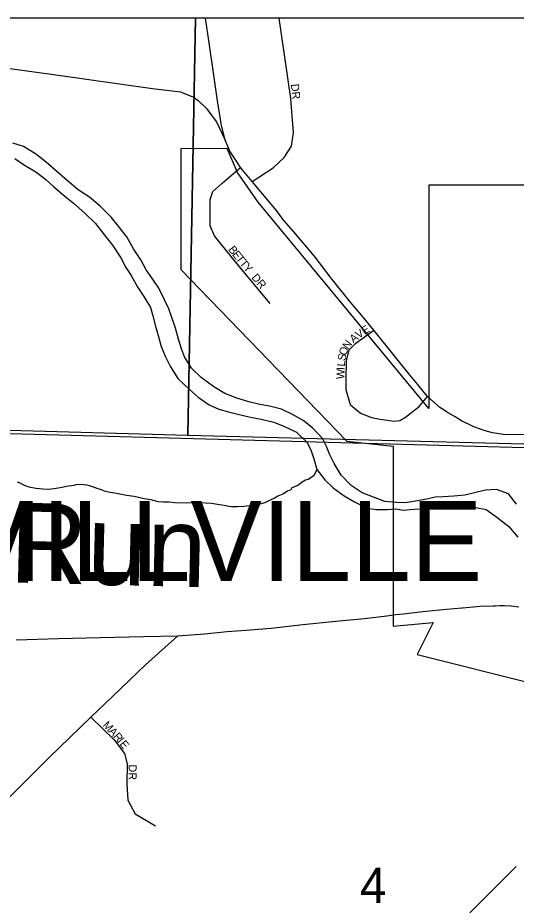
# Model space of a CAD drawing. Extents: x 0 to 34, y -2.3 to 22.
# Drawn here: x 4.474 to 5.063, y 19.85 to 20.9 of the extents above; entities that cross this region are included whole.
import ezdxf

# ---------------------------------------------------------------- set-up
doc = ezdxf.new("R2010")
doc.units = 0
for name, color, linetype in [('GM_X_City_Street', 7, 'Continuous'), ('GM_X_City_Street_Text', 7, 'Continuous'), ('GM_X_Corporation', 7, 'Continuous'), ('GM_X_Corporation_Text', 7, 'Continuous'), ('GM_X_County', 7, 'Continuous'), ('GM_X_County_Road', 7, 'Continuous'), ('GM_X_Major_River', 7, 'Continuous'), ('GM_X_Minor_River', 7, 'Continuous'), ('GM_X_Minor_River_Text', 7, 'Continuous'), ('GM_X_Section', 7, 'Continuous'), ('GM_X_Section_Text', 7, 'Continuous'), ('GM_X_State_Route', 7, 'Continuous'), ('GM_X_Township', 7, 'Continuous'), ('GM_X_Township_Subdivision', 7, 'Continuous'), ('GM_X_Township_Subdivision_Text', 7, 'Continuous'), ('GM_X_US_Route', 7, 'Continuous'), ('GM_X_US_Shield', 7, 'Continuous'), ('SH_Data', 7, 'Continuous')]:
    doc.layers.add(name, color=color, linetype=linetype)

msp = doc.modelspace()

# ---------------------------------------------------------------- linework, layer by layer
at = {"layer": 'GM_X_City_Street'}
for p, q in [((4.7149, 20.7039), (4.7369, 20.7228)), ((4.704, 20.6944), (4.7149, 20.7039)), ((4.701, 20.6848), (4.704, 20.6944)), ((4.701, 20.6539), (4.701, 20.6848)), ((4.7061, 20.6421), (4.701, 20.6539)), ((4.714, 20.6319), (4.7061, 20.6421)), ((4.7361, 20.6049), (4.714, 20.6319)), ((4.7717, 20.562), (4.7361, 20.6049)), ((4.8733, 20.5149), (4.8944, 20.5303)), ((4.8653, 20.507), (4.8733, 20.5149)), ((4.862, 20.4939), (4.8653, 20.507)), ((4.8617, 20.4723), (4.862, 20.4939)), ((4.8619, 20.4596), (4.8617, 20.4723)), ((4.867, 20.4419), (4.8619, 20.4596)), ((4.948, 20.4398), (4.958, 20.4517)), ((4.867, 20.4419), (4.8787, 20.432)), ((4.9317, 20.4274), (4.948, 20.4398)), ((4.8787, 20.432), (4.8917, 20.4269)), ((4.8917, 20.4269), (4.9014, 20.4251)), ((4.9014, 20.4251), (4.9104, 20.4236)), ((4.9104, 20.4236), (4.9186, 20.4225)), ((4.9186, 20.4225), (4.9252, 20.4232)), ((4.9252, 20.4232), (4.9317, 20.4274))]:
    msp.add_line(p, q, dxfattribs=at)
at = {"layer": 'GM_X_Corporation'}
for p, q in [((4.7209, 20.7452), (4.6664, 20.7449)), ((4.6664, 20.7449), (4.6664, 20.6022)), ((4.7334, 20.7169), (4.7209, 20.7452)), ((4.7485, 20.6948), (4.7334, 20.7169)), ((5.1504, 20.7018), (4.9593, 20.7018)), ((4.9593, 20.7018), (4.9593, 20.4377)), ((4.7575, 20.6816), (4.7485, 20.6948)), ((4.9593, 20.4377), (4.7575, 20.6816)), ((4.6664, 20.6022), (4.8626, 20.3988)), ((4.8626, 20.3988), (4.9172, 20.3929)), ((4.9172, 20.3929), (4.9172, 20.1798)), ((4.9172, 20.1798), (4.9645, 20.1845)), ((4.9645, 20.1845), (4.9456, 20.1466)), ((4.9456, 20.1466), (5.1617, 20.092))]:
    msp.add_line(p, q, dxfattribs=at)
at = {"layer": 'GM_X_County'}
msp.add_line((8.8792, 20.8994), (2.0792, 20.8994), dxfattribs=at)
at = {"layer": 'GM_X_County_Road'}
for p, q in [((4.4554, 20.8413), (4.5101, 20.8336)), ((4.5101, 20.8336), (4.6328, 20.8163)), ((4.6328, 20.8163), (4.6657, 20.8123)), ((4.6657, 20.8123), (4.6814, 20.8062)), ((4.6814, 20.8062), (4.6869, 20.8022)), ((4.6869, 20.8022), (4.6962, 20.7929)), ((4.6962, 20.7929), (4.7084, 20.7769)), ((4.7084, 20.7769), (4.7186, 20.755))]:
    msp.add_line(p, q, dxfattribs=at)
at = {"layer": 'GM_X_Major_River'}
for p, q in [((4.4804, 20.7475), (4.4675, 20.7516)), ((4.4946, 20.7389), (4.4804, 20.7475)), ((4.4702, 20.7333), (4.4814, 20.7255)), ((4.507, 20.7291), (4.4946, 20.7389)), ((4.4814, 20.7255), (4.4949, 20.7176)), ((4.52, 20.7175), (4.507, 20.7291)), ((4.4949, 20.7176), (4.5065, 20.7086)), ((4.532, 20.7074), (4.52, 20.7175)), ((4.5065, 20.7086), (4.5162, 20.7001)), ((4.545, 20.6964), (4.532, 20.7074)), ((4.5162, 20.7001), (4.5293, 20.6888)), ((4.5582, 20.6878), (4.545, 20.6964)), ((4.5293, 20.6888), (4.5394, 20.6806)), ((4.5394, 20.6806), (4.5528, 20.6689)), ((4.5709, 20.6769), (4.5582, 20.6878)), ((4.5839, 20.6641), (4.5709, 20.6769)), ((4.5528, 20.6689), (4.5655, 20.6565)), ((4.592, 20.6537), (4.5839, 20.6641)), ((4.5655, 20.6565), (4.5762, 20.6426)), ((4.6024, 20.6409), (4.592, 20.6537)), ((4.5762, 20.6426), (4.5855, 20.6307)), ((4.6105, 20.6267), (4.6024, 20.6409)), ((4.5855, 20.6307), (4.5954, 20.616)), ((4.6189, 20.6136), (4.6105, 20.6267)), ((4.5954, 20.616), (4.6013, 20.6045)), ((4.6251, 20.6017), (4.6189, 20.6136)), ((4.6013, 20.6045), (4.6075, 20.5949)), ((4.6318, 20.5921), (4.6251, 20.6017)), ((4.6075, 20.5949), (4.6156, 20.5807)), ((4.6403, 20.5798), (4.6318, 20.5921)), ((4.6156, 20.5807), (4.6226, 20.5703)), ((4.6468, 20.566), (4.6403, 20.5798)), ((4.6226, 20.5703), (4.6303, 20.5572)), ((4.6519, 20.5556), (4.6468, 20.566)), ((4.6303, 20.5572), (4.6331, 20.5472)), ((4.6555, 20.5453), (4.6519, 20.5556)), ((4.6331, 20.5472), (4.6363, 20.535)), ((4.6598, 20.5326), (4.6555, 20.5453)), ((4.6363, 20.535), (4.6395, 20.5239)), ((4.6395, 20.5239), (4.643, 20.511)), ((4.6637, 20.5196), (4.6598, 20.5326)), ((4.6672, 20.5082), (4.6637, 20.5196)), ((4.643, 20.511), (4.6477, 20.4995)), ((4.6708, 20.4986), (4.6672, 20.5082)), ((4.6477, 20.4995), (4.6535, 20.4876)), ((4.6789, 20.4855), (4.6708, 20.4986)), ((4.6535, 20.4876), (4.6627, 20.4729)), ((4.6905, 20.4743), (4.6789, 20.4855)), ((4.6627, 20.4729), (4.6761, 20.4605)), ((4.7051, 20.4633), (4.6905, 20.4743)), ((4.6761, 20.4605), (4.6866, 20.4508)), ((4.7182, 20.4555), (4.7051, 20.4633)), ((4.6866, 20.4508), (4.6997, 20.4418)), ((4.7325, 20.4499), (4.7182, 20.4555)), ((4.7465, 20.4454), (4.7325, 20.4499)), ((4.6997, 20.4418), (4.7113, 20.4366)), ((4.7597, 20.4425), (4.7465, 20.4454)), ((4.7711, 20.4403), (4.7597, 20.4425)), ((4.7854, 20.4366), (4.7711, 20.4403)), ((4.7113, 20.4366), (4.7227, 20.4337)), ((4.7227, 20.4337), (4.7336, 20.4308)), ((4.7336, 20.4308), (4.7488, 20.4275)), ((4.7982, 20.4306), (4.7854, 20.4366)), ((4.811, 20.4232), (4.7982, 20.4306)), ((4.7488, 20.4275), (4.7613, 20.425)), ((4.7613, 20.425), (4.7764, 20.4216)), ((4.7764, 20.4216), (4.7888, 20.4164)), ((4.8222, 20.4142), (4.811, 20.4232)), ((4.7888, 20.4164), (4.8031, 20.4097)), ((4.8031, 20.4097), (4.8158, 20.3972)), ((4.8337, 20.4022), (4.8222, 20.4142)), ((4.8158, 20.3972), (4.8205, 20.3876)), ((4.8385, 20.3926), (4.8337, 20.4022)), ((4.8205, 20.3876), (4.8234, 20.3781)), ((4.8424, 20.3826), (4.8385, 20.3926)), ((4.8234, 20.3781), (4.8269, 20.3655)), ((4.8476, 20.3723), (4.8424, 20.3826)), ((4.8269, 20.3655), (4.8365, 20.3531)), ((4.8556, 20.3588), (4.8476, 20.3723)), ((4.8675, 20.3464), (4.8556, 20.3588)), ((4.8365, 20.3531), (4.8462, 20.3438)), ((4.8806, 20.3378), (4.8675, 20.3464)), ((4.8462, 20.3438), (4.8593, 20.3344)), ((4.8593, 20.3344), (4.8717, 20.3273)), ((4.8942, 20.3326), (4.8806, 20.3378)), ((4.9889, 20.3337), (4.9763, 20.3332)), ((5.0018, 20.3349), (4.9889, 20.3337)), ((5.0117, 20.3374), (5.0018, 20.3349)), ((5.0263, 20.3409), (5.0117, 20.3374)), ((5.0396, 20.3417), (5.0263, 20.3409)), ((5.0535, 20.3365), (5.0396, 20.3417)), ((5.0631, 20.3242), (5.0535, 20.3365)), ((4.8717, 20.3273), (4.8867, 20.3198)), ((4.9074, 20.3277), (4.8942, 20.3326)), ((4.9214, 20.3263), (4.9074, 20.3277)), ((4.9313, 20.3261), (4.9214, 20.3263)), ((4.9435, 20.3278), (4.9313, 20.3261)), ((4.9569, 20.3301), (4.9435, 20.3278)), ((4.9668, 20.3326), (4.9569, 20.3301)), ((4.9763, 20.3332), (4.9668, 20.3326)), ((4.8867, 20.3198), (4.897, 20.3181)), ((4.897, 20.3181), (4.9106, 20.3182)), ((4.9106, 20.3182), (4.9201, 20.3187)), ((4.9201, 20.3187), (4.9296, 20.3174)), ((4.9296, 20.3174), (4.9422, 20.3183)), ((4.9422, 20.3183), (4.9551, 20.3192)), ((4.9551, 20.3192), (4.965, 20.3186)), ((4.965, 20.3186), (4.9772, 20.3191)), ((4.9772, 20.3191), (4.9909, 20.3215)), ((4.9909, 20.3215), (5.0049, 20.3212)), ((5.0049, 20.3212), (5.0148, 20.3206)), ((5.0148, 20.3206), (5.0273, 20.3181)), ((5.0273, 20.3181), (5.04, 20.3091)), ((5.04, 20.3091), (5.0538, 20.2978)), ((5.0538, 20.2978), (5.0646, 20.2854))]:
    msp.add_line(p, q, dxfattribs=at)
at = {"layer": 'GM_X_Minor_River'}
for p, q in [((4.8269, 20.3655), (4.8234, 20.358)), ((4.8234, 20.358), (4.8168, 20.3537)), ((4.4763, 20.3492), (4.4733, 20.3504)), ((4.4816, 20.3464), (4.4763, 20.3492)), ((4.4857, 20.3448), (4.4816, 20.3464)), ((4.4887, 20.344), (4.4857, 20.3448)), ((4.526, 20.3442), (4.5165, 20.3425)), ((4.5291, 20.3449), (4.526, 20.3442)), ((4.5333, 20.3455), (4.5291, 20.3449)), ((4.5371, 20.3462), (4.5333, 20.3455)), ((4.5398, 20.3465), (4.5371, 20.3462)), ((4.5421, 20.3472), (4.5398, 20.3465)), ((4.547, 20.3478), (4.5421, 20.3472)), ((4.5516, 20.3473), (4.547, 20.3478)), ((4.5554, 20.3469), (4.5516, 20.3473)), ((4.5584, 20.346), (4.5554, 20.3469)), ((4.5629, 20.3444), (4.5584, 20.346)), ((4.5675, 20.3431), (4.5629, 20.3444)), ((4.8045, 20.3464), (4.7975, 20.3435)), ((4.8095, 20.3504), (4.8045, 20.3464)), ((4.8137, 20.3526), (4.8095, 20.3504)), ((4.8168, 20.3537), (4.8137, 20.3526)), ((4.4952, 20.343), (4.4887, 20.344)), ((4.5032, 20.3421), (4.4952, 20.343)), ((4.5096, 20.3419), (4.5032, 20.3421)), ((4.5165, 20.3425), (4.5096, 20.3419)), ((4.5724, 20.3415), (4.5675, 20.3431)), ((4.5761, 20.3399), (4.5724, 20.3415)), ((4.5788, 20.3391), (4.5761, 20.3399)), ((4.5826, 20.3382), (4.5788, 20.3391)), ((4.5882, 20.3373), (4.5826, 20.3382)), ((4.6019, 20.3347), (4.5882, 20.3373)), ((4.6113, 20.3333), (4.6019, 20.3347)), ((4.781, 20.334), (4.7767, 20.3311)), ((4.7867, 20.3362), (4.781, 20.334)), ((4.7925, 20.3398), (4.7867, 20.3362)), ((4.7963, 20.3412), (4.7925, 20.3398)), ((4.7975, 20.3435), (4.7963, 20.3412)), ((4.6231, 20.3307), (4.6113, 20.3333)), ((4.631, 20.3294), (4.6231, 20.3307)), ((4.6393, 20.3273), (4.631, 20.3294)), ((4.6454, 20.3268), (4.6393, 20.3273)), ((4.6526, 20.3266), (4.6454, 20.3268)), ((4.6591, 20.326), (4.6526, 20.3266)), ((4.6724, 20.3257), (4.6591, 20.326)), ((4.6808, 20.3259), (4.6724, 20.3257)), ((4.6838, 20.3262), (4.6808, 20.3259)), ((4.688, 20.3261), (4.6838, 20.3262)), ((4.7024, 20.325), (4.688, 20.3261)), ((4.7119, 20.3236), (4.7024, 20.325)), ((4.7176, 20.3227), (4.7119, 20.3236)), ((4.7549, 20.3237), (4.7476, 20.3223)), ((4.7614, 20.3246), (4.7549, 20.3237)), ((4.7656, 20.3261), (4.7614, 20.3246)), ((4.7686, 20.3275), (4.7656, 20.3261)), ((4.7733, 20.33), (4.7686, 20.3275)), ((4.7767, 20.3311), (4.7733, 20.33)), ((4.7229, 20.3218), (4.7176, 20.3227)), ((4.7263, 20.3213), (4.7229, 20.3218)), ((4.7331, 20.3212), (4.7263, 20.3213)), ((4.7408, 20.3217), (4.7331, 20.3212)), ((4.7476, 20.3223), (4.7408, 20.3217))]:
    msp.add_line(p, q, dxfattribs=at)
at = {"layer": 'GM_X_Section'}
for p, q in [((4.6838, 20.8994), (3.6876, 20.8994)), ((4.6746, 20.4062), (4.6838, 20.8994)), ((4.6838, 20.8994), (4.6746, 20.4062)), ((5.6728, 20.8994), (4.6838, 20.8994)), ((4.3941, 20.4138), (4.6746, 20.4062)), ((4.3941, 20.4138), (4.6746, 20.4062)), ((4.6746, 20.4062), (5.4223, 20.3866)), ((4.6746, 20.4062), (5.4223, 20.3866))]:
    msp.add_line(p, q, dxfattribs=at)
at = {"layer": 'GM_X_State_Route'}
for p, q in [((4.9295, 20.1947), (4.9521, 20.1972)), ((4.9521, 20.1972), (4.9805, 20.2001)), ((4.9805, 20.2001), (4.9986, 20.2016)), ((4.9986, 20.2016), (4.9993, 20.2017)), ((4.9993, 20.2017), (5.0202, 20.2038)), ((5.0202, 20.2038), (5.0355, 20.2041)), ((5.0355, 20.2041), (5.0382, 20.2042)), ((5.0382, 20.2042), (5.0432, 20.2044)), ((5.0432, 20.2044), (5.049, 20.2045)), ((5.049, 20.2045), (5.0567, 20.2041)), ((5.0567, 20.2041), (5.066, 20.2028)), ((4.8496, 20.1858), (4.8832, 20.1892)), ((4.8832, 20.1892), (4.9097, 20.1924)), ((4.9097, 20.1924), (4.9202, 20.1936)), ((4.9202, 20.1936), (4.9295, 20.1947)), ((4.7432, 20.1753), (4.773, 20.1778)), ((4.773, 20.1778), (4.8103, 20.1819)), ((4.8103, 20.1819), (4.8496, 20.1858)), ((4.5215, 20.1652), (4.5714, 20.1667)), ((4.5714, 20.1667), (4.6223, 20.1678)), ((4.6223, 20.1678), (4.6627, 20.1686)), ((4.6247, 20.1343), (4.6627, 20.1686)), ((4.6627, 20.1686), (4.6942, 20.171)), ((4.6942, 20.171), (4.7212, 20.1738)), ((4.7212, 20.1738), (4.7432, 20.1753)), ((4.4715, 20.1638), (4.5215, 20.1652)), ((4.5853, 20.0966), (4.6247, 20.1343)), ((4.56, 20.0722), (4.5853, 20.0966)), ((4.5105, 20.0244), (4.56, 20.0722)), ((4.4127, 19.927), (4.5105, 20.0244))]:
    msp.add_line(p, q, dxfattribs=at)
at = {"layer": 'GM_X_Township'}
for p, q in [((8.674, 20.8994), (2.6175, 20.8994)), ((4.3985, 20.4098), (5.1289, 20.3899)), ((4.3985, 20.4098), (5.1289, 20.3899))]:
    msp.add_line(p, q, dxfattribs=at)
at = {"layer": 'GM_X_Township_Subdivision'}
for p, q in [((4.7963, 20.8046), (4.7824, 20.8994)), ((4.7996, 20.7639), (4.7963, 20.8046)), ((4.797, 20.7482), (4.7996, 20.7639)), ((4.7883, 20.7345), (4.797, 20.7482)), ((4.7755, 20.7225), (4.7883, 20.7345)), ((4.7504, 20.7063), (4.7755, 20.7225)), ((4.56, 20.0722), (4.5875, 20.0454)), ((4.5875, 20.0454), (4.5996, 20.0293)), ((4.5996, 20.0293), (4.603, 20.0169)), ((4.603, 20.0169), (4.6024, 19.9936)), ((4.6024, 19.9936), (4.6038, 19.974)), ((4.6038, 19.974), (4.6122, 19.9579)), ((4.6122, 19.9579), (4.6364, 19.9438))]:
    msp.add_line(p, q, dxfattribs=at)
at = {"layer": 'GM_X_US_Route'}
for p, q in [((4.6997, 20.8704), (4.6953, 20.8994)), ((4.7054, 20.8319), (4.6997, 20.8704)), ((4.7093, 20.8043), (4.7054, 20.8319)), ((4.7112, 20.7918), (4.7093, 20.8043)), ((4.7126, 20.7828), (4.7112, 20.7918)), ((4.714, 20.7743), (4.7126, 20.7828)), ((4.7142, 20.7728), (4.714, 20.7743)), ((4.7186, 20.755), (4.7142, 20.7728)), ((4.7225, 20.7459), (4.7186, 20.755)), ((4.7241, 20.742), (4.7225, 20.7459)), ((4.7327, 20.7291), (4.7241, 20.742)), ((4.7369, 20.7228), (4.7327, 20.7291)), ((4.7504, 20.7063), (4.7369, 20.7228)), ((4.7793, 20.6718), (4.7504, 20.7063)), ((4.7823, 20.6679), (4.7793, 20.6718)), ((4.7885, 20.6595), (4.7823, 20.6679)), ((4.7998, 20.6467), (4.7885, 20.6595)), ((4.8237, 20.6181), (4.7998, 20.6467)), ((4.8439, 20.5919), (4.8237, 20.6181)), ((4.8663, 20.5639), (4.8439, 20.5919)), ((4.8798, 20.5481), (4.8663, 20.5639)), ((4.8944, 20.5303), (4.8798, 20.5481)), ((4.9201, 20.4983), (4.8944, 20.5303)), ((4.9363, 20.4782), (4.9201, 20.4983)), ((4.9461, 20.4664), (4.9363, 20.4782)), ((4.958, 20.4517), (4.9461, 20.4664)), ((4.9724, 20.4389), (4.958, 20.4517)), ((4.9788, 20.4347), (4.9724, 20.4389)), ((4.9802, 20.4338), (4.9788, 20.4347)), ((4.9904, 20.4279), (4.9802, 20.4338)), ((4.9982, 20.4229), (4.9904, 20.4279)), ((5.0126, 20.4158), (4.9982, 20.4229)), ((5.026, 20.4111), (5.0126, 20.4158)), ((5.0347, 20.4088), (5.026, 20.4111)), ((5.0478, 20.4069), (5.0347, 20.4088)), ((5.0755, 20.4066), (5.0478, 20.4069))]:
    msp.add_line(p, q, dxfattribs=at)
at = {"layer": 'GM_X_US_Shield'}
msp.add_line((5.0627, 19.8955), (5.0078, 19.8406), dxfattribs=at)
at = {"layer": 'SH_Data'}
msp.add_line((2.1, 20.9), (8.9, 20.9), dxfattribs=at)

# ---------------------------------------------------------------- texts
at = {"layer": 'GM_X_City_Street_Text'}
for s, rotation, p in [('B', 308.5944, (4.7218, 20.6255)), ('E', 308.5892, (4.7265, 20.6197)), ('T', 308.5892, (4.7306, 20.6145)), ('T', 309.6844, (4.7349, 20.6091)), ('Y', 312.0748, (4.7394, 20.6036)), ('DR', 310.6016, (4.7492, 20.5922)), ('E', 33.6863, (4.8835, 20.5245)), ('A', 38.6086, (4.8703, 20.5147)), ('V', 34.2417, (4.8766, 20.5198)), ('N', 52.54, (4.8639, 20.5068)), ('S', 78.3699, (4.8606, 20.4933)), ('O', 73.0411, (4.8618, 20.4996)), ('L', 86.0146, (4.8601, 20.487)), ('W', 87.6665, (4.8595, 20.4721)), ('I', 87.6613, (4.86, 20.4829))]:
    msp.add_text(s, height=0.00947, rotation=rotation, dxfattribs=at).set_placement(p)
at = {"layer": 'GM_X_Corporation_Text'}
msp.add_text('MILLVILLE', height=0.0947, rotation=0, dxfattribs=at).set_placement((4.3961, 20.2335))
at = {"layer": 'GM_X_Minor_River_Text'}
msp.add_text('Run', height=0.0947, rotation=358.5711, dxfattribs=at).set_placement((4.4633, 20.2318))
at = {"layer": 'GM_X_Section_Text'}
msp.add_text('4', height=0.0419, rotation=0, dxfattribs=at).set_placement((4.878, 19.8524))
at = {"layer": 'GM_X_Township_Subdivision_Text'}
for s, rotation, p in [('DR', 276.3405, (4.7963, 20.8213)), ('M', 313.1516, (4.5733, 20.0623)), ('A', 313.1489, (4.5802, 20.055)), ('R', 311.2579, (4.5858, 20.049)), ('I', 309.4501, (4.5907, 20.0434)), ('E', 308.6897, (4.5933, 20.0402)), ('DR', 270, (4.6046, 20.0162))]:
    msp.add_text(s, height=0.00947, rotation=rotation, dxfattribs=at).set_placement(p)

doc.saveas('drawing.dxf')
